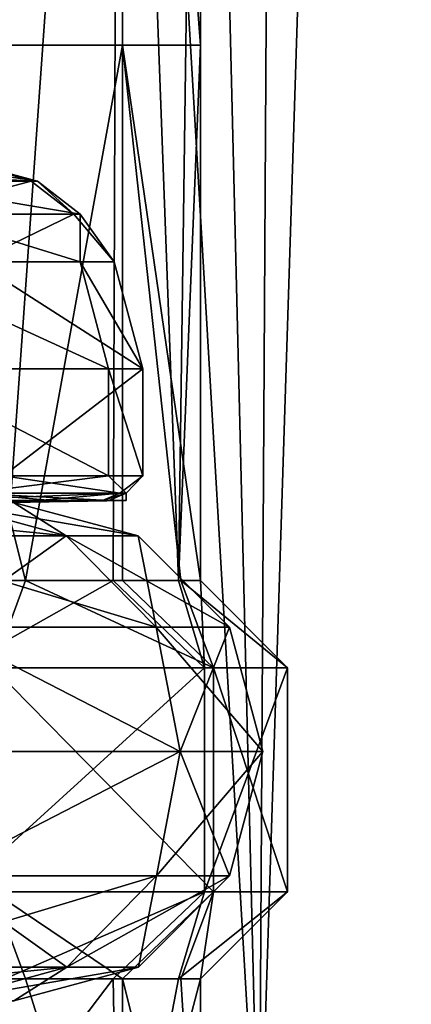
# Model space of a CAD drawing. Header units: metres. Extents: x -90 to 90, y -173 to 74.
# Tile 266 of 564: x 18.52 to 20.1, y -53.85 to -49.9. Entities that reach past the tile are written whole.
import ezdxf

# ---------------------------------------------------------------- set-up
doc = ezdxf.new("R2010")
doc.units = ezdxf.units.M
doc.layers.add('solid_509418_01', color=7, linetype='CONTINUOUS')

msp = doc.modelspace()

# ---------------------------------------------------------------- linework, layer by layer
at = {"layer": 'solid_509418_01'}
for points in [[(17.235987, -54.700001, -14.462736), (17.564936, -22, -14.061402), (18.68758, -22, -12.530935)], [(19.485565, -54.700001, -11.250012), (17.235987, -54.700001, -14.462736), (18.68758, -22, -12.530935)], [(17.235989, -54.700001, 14.462736), (19.485565, -54.700001, 11.250012), (17.564936, -22, 14.061402)], [(19.485565, -54.700001, 11.250012), (18.68758, -22, 12.530935), (17.564936, -22, 14.061402)], [(19.485565, -54.700001, 11.250012), (19.677237, -22, 10.911294), (18.68758, -22, 12.530935)], [(19.485565, -54.700001, -11.250012), (18.68758, -22, -12.530935), (19.677238, -22, -10.911293)], [(19.485565, -54.700001, 11.250012), (21.143082, -54.700001, 7.695462), (19.677237, -22, 10.911294)], [(19.485565, -54.700001, -11.250012), (19.677238, -22, -10.911293), (20.526865, -22, -9.214003)], [(21.14308, -54.700001, -7.695463), (19.485565, -54.700001, -11.250012), (20.526865, -22, -9.214003)], [(21.143082, -54.700001, 7.695462), (20.526865, -22, 9.214003), (19.677237, -22, 10.911294)], [(17.95009, -45.700001, 6.953902), (18.922232, -45.700001, 3.537178), (18.463909, -52.150002, 5.444868)], [(18.922232, -45.700001, -3.537178), (17.95009, -45.700001, -6.953902), (18.005859, -50, -6.808198)], [(18.922232, -45.700001, -3.537178), (18.005859, -50, -6.808198), (18.936399, -50, -3.460527)], [(18.922232, -45.700001, 3.537178), (18.899284, -52.150002, 3.657804), (18.463909, -52.150002, 5.444868)], [(18.922232, -45.700001, 3.537178), (19.162119, -52.150002, 1.837308), (18.899284, -52.150002, 3.657804)], [(18.922232, -45.700001, 3.537178), (19.25, -45.700001), (19.162119, -52.150002, 1.837308)], [(18.922232, -45.700001, -3.537178), (18.936399, -50, -3.460527), (19.25, -50)], [(19.25, -45.700001), (18.922232, -45.700001, -3.537178), (19.25, -50)], [(19.25, -45.700001), (19.25, -50), (19.162119, -52.150002, 1.837308)], [(18.005859, -50, -6.808198), (18.005964, -52.150002, -6.807917), (18.546883, -52.150002, -5.155156)], [(18.005859, -50, -6.808198), (18.546883, -52.150002, -5.155156), (18.936399, -50, -3.460527)], [(18.936399, -50, -3.460527), (18.546883, -52.150002, -5.155156), (18.936438, -52.150002, -3.460324)], [(18.936399, -50, -3.460527), (19.17145, -52.150002, -1.737251), (19.25, -52.150002)], [(18.936399, -50, -3.460527), (19.25, -52.150002), (19.25, -50)], [(18.936399, -50, -3.460527), (18.936438, -52.150002, -3.460324), (19.17145, -52.150002, -1.737251)], [(19.25, -50), (19.25, -52.150002), (19.162119, -52.150002, 1.837308)], [(18.569878, -50.546844, -1.864916), (17.878418, -50.5, -4.564688), (18.420471, -50.5, -1.074877)], [(18.569878, -50.546844, -1.864916), (17.906523, -50.546844, -5.260674), (17.878418, -50.5, -4.564688)], [(17.98106, -50.546844, 4.999972), (18.595011, -50.546844, 1.594936), (18.287947, -50.5, 2.454504)], [(18.595011, -50.546844, 1.594936), (18.420471, -50.5, -1.074877), (18.287947, -50.5, 2.454504)], [(18.595011, -50.546844, 1.594936), (18.569878, -50.546844, -1.864916), (18.420471, -50.5, -1.074877)], [(18.071407, -50.678772, -5.309115), (17.906523, -50.546844, -5.260674), (18.569878, -50.546844, -1.864916)], [(18.766235, -50.678772, 1.609622), (18.595011, -50.546844, 1.594936), (17.98106, -50.546844, 4.999972)], [(18.146631, -50.678772, 5.046012), (18.766235, -50.678772, 1.609622), (17.98106, -50.546844, 4.999972)], [(18.74087, -50.678772, -1.882089), (18.071407, -50.678772, -5.309115), (18.569878, -50.546844, -1.864916)], [(18.74087, -50.678772, -1.882089), (18.569878, -50.546844, -1.864916), (18.595011, -50.546844, 1.594936)], [(18.766235, -50.678772, 1.609622), (18.74087, -50.678772, -1.882089), (18.595011, -50.546844, 1.594936)], [(18.146631, -50.678772, 5.046012), (17.943008, -50.87059, 6.048174), (18.766527, -50.87059, 2.519804)], [(18.74087, -50.678772, -1.882089), (18.347172, -50.87059, -4.681155), (18.071407, -50.678772, -5.309115)], [(18.146631, -50.678772, 5.046012), (18.766527, -50.87059, 2.519804), (18.766235, -50.678772, 1.609622)], [(18.74087, -50.678772, -1.882089), (18.902914, -50.87059, -1.100829), (18.347172, -50.87059, -4.681155)], [(18.766235, -50.678772, 1.609622), (18.902914, -50.87059, -1.100829), (18.74087, -50.678772, -1.882089)], [(18.766235, -50.678772, 1.609622), (18.766527, -50.87059, 2.519804), (18.902914, -50.87059, -1.100829)], [(17.943008, -50.87059, 6.048174), (18.052071, -51.299999, 6.084838), (18.880579, -51.299999, 2.535009)], [(18.766527, -50.87059, 2.519804), (17.943008, -50.87059, 6.048174), (18.880579, -51.299999, 2.535009)], [(18.347172, -50.87059, -4.681155), (19.017771, -51.299999, -1.107638), (18.458628, -51.299999, -4.709732)], [(18.347172, -50.87059, -4.681155), (18.902914, -50.87059, -1.100829), (19.017771, -51.299999, -1.107638)], [(18.766527, -50.87059, 2.519804), (18.880579, -51.299999, 2.535009), (19.017771, -51.299999, -1.107638)], [(18.902914, -50.87059, -1.100829), (18.766527, -50.87059, 2.519804), (19.017771, -51.299999, -1.107638)], [(18.052036, -51.729038, 6.084938), (18.880562, -51.729038, 2.535129), (18.052071, -51.299999, 6.084838)], [(18.880562, -51.729038, 2.535129), (18.880579, -51.299999, 2.535009), (18.052071, -51.299999, 6.084838)], [(18.458666, -51.729038, -4.709584), (18.458628, -51.299999, -4.709732), (19.017771, -51.299999, -1.107638)], [(19.01778, -51.729038, -1.107503), (18.458666, -51.729038, -4.709584), (19.017771, -51.299999, -1.107638)], [(18.880562, -51.729038, 2.535129), (19.01778, -51.729038, -1.107503), (18.880579, -51.299999, 2.535009)], [(19.01778, -51.729038, -1.107503), (19.017771, -51.299999, -1.107638), (18.880579, -51.299999, 2.535009)], [(18.326012, -51.799129, 5.095892), (18.880562, -51.729038, 2.535129), (18.052036, -51.729038, 6.084938)], [(18.250044, -51.799129, -5.361595), (18.458666, -51.729038, -4.709584), (18.926125, -51.799129, -1.900693)], [(18.95174, -51.799129, 1.625533), (18.880562, -51.729038, 2.535129), (18.326012, -51.799129, 5.095892)], [(18.926125, -51.799129, -1.900693), (18.458666, -51.729038, -4.709584), (19.01778, -51.729038, -1.107503)], [(18.95174, -51.799129, 1.625533), (19.01778, -51.729038, -1.107503), (18.880562, -51.729038, 2.535129)], [(18.926125, -51.799129, -1.900693), (19.01778, -51.729038, -1.107503), (18.95174, -51.799129, 1.625533)], [(18.856894, -51.829025, -1.893724), (17.860088, -51.846569, -1.759102), (17.601665, -51.846569, -3.501227)], [(18.60017, -51.829025, -3.633502), (18.856894, -51.829025, -1.893724), (17.601665, -51.846569, -3.501227)], [(18.183285, -51.829025, -5.341982), (18.60017, -51.829025, -3.633502), (17.601665, -51.846569, -3.501227)], [(18.650984, -51.829025, 3.362952), (17.601679, -51.846569, 3.501157), (17.860096, -51.846569, 1.759031)], [(18.650984, -51.829025, 3.362952), (18.258961, -51.829025, 5.077304), (17.601679, -51.846569, 3.501157)], [(18.951246, -51.829025, -0.137625), (17.94651, -51.846569, -0.000034), (17.860088, -51.846569, -1.759102)], [(18.856894, -51.829025, -1.893724), (18.951246, -51.829025, -0.137625), (17.860088, -51.846569, -1.759102)], [(18.88241, -51.829025, 1.619641), (17.860096, -51.846569, 1.759031), (17.94651, -51.846569, -0.000034)], [(18.88241, -51.829025, 1.619641), (18.650984, -51.829025, 3.362952), (17.860096, -51.846569, 1.759031)], [(18.951246, -51.829025, -0.137625), (18.88241, -51.829025, 1.619641), (17.94651, -51.846569, -0.000034)], [(18.926125, -51.799129, -1.900693), (18.60017, -51.829025, -3.633502), (18.183285, -51.829025, -5.341982)], [(18.250044, -51.799129, -5.361595), (18.926125, -51.799129, -1.900693), (18.183285, -51.829025, -5.341982)], [(18.326012, -51.799129, 5.095892), (18.258961, -51.829025, 5.077304), (18.650984, -51.829025, 3.362952)], [(18.326012, -51.799129, 5.095892), (18.650984, -51.829025, 3.362952), (18.88241, -51.829025, 1.619641)], [(18.95174, -51.799129, 1.625533), (18.326012, -51.799129, 5.095892), (18.88241, -51.829025, 1.619641)], [(18.926125, -51.799129, -1.900693), (18.856894, -51.829025, -1.893724), (18.60017, -51.829025, -3.633502)], [(18.95174, -51.799129, 1.625533), (18.951246, -51.829025, -0.137625), (18.856894, -51.829025, -1.893724)], [(18.926125, -51.799129, -1.900693), (18.95174, -51.799129, 1.625533), (18.856894, -51.829025, -1.893724)], [(18.95174, -51.799129, 1.625533), (18.88241, -51.829025, 1.619641), (18.951246, -51.829025, -0.137625)], [(18.710901, -51.970776, 3.299237), (18.217913, -51.837063, 3.212309), (17.383329, -51.837063, 6.327014)], [(17.853733, -51.970776, 6.498228), (18.710901, -51.970776, 3.299237), (17.383329, -51.837063, 6.327014)], [(18.710901, -51.970776, -3.299237), (17.853733, -51.970776, -6.498228), (18.217913, -51.837063, -3.212309)], [(18.999546, -51.970776), (18.498953, -51.837063), (18.217913, -51.837063, 3.212309)], [(18.710901, -51.970776, -3.299237), (18.217913, -51.837063, -3.212309), (18.498953, -51.837063)], [(18.710901, -51.970776, 3.299237), (18.999546, -51.970776), (18.217913, -51.837063, 3.212309)], [(18.710901, -51.970776, -3.299237), (18.498953, -51.837063), (18.999546, -51.970776)], [(19.071812, -52.337063, 3.362875), (18.710901, -51.970776, 3.299237), (17.853733, -51.970776, 6.498228)], [(18.198111, -52.337063, 6.623571), (19.071812, -52.337063, 3.362875), (17.853733, -51.970776, 6.498228)], [(18.198111, -52.337063, -6.623571), (17.853733, -51.970776, -6.498228), (18.710901, -51.970776, -3.299237)], [(19.071812, -52.337063, -3.362875), (18.198111, -52.337063, -6.623571), (18.710901, -51.970776, -3.299237)], [(19.366026, -52.337063), (18.999546, -51.970776), (18.710901, -51.970776, 3.299237)], [(19.071812, -52.337063, -3.362875), (18.710901, -51.970776, -3.299237), (18.999546, -51.970776)], [(19.071812, -52.337063, 3.362875), (19.366026, -52.337063), (18.710901, -51.970776, 3.299237)], [(19.071812, -52.337063, -3.362875), (18.999546, -51.970776), (19.366026, -52.337063)], [(18.546883, -52.150002, -5.155156), (18.005964, -52.150002, -6.807917), (18.417974, -52.5, -6.703595)], [(18.899284, -52.150002, 3.657804), (19.266273, -52.5, 3.60149), (18.276455, -52.5, 7.080337)], [(18.463909, -52.150002, 5.444868), (18.899284, -52.150002, 3.657804), (18.276455, -52.5, 7.080337)], [(18.546883, -52.150002, -5.155156), (18.417974, -52.5, -6.703595), (19.302233, -52.5, -3.403504)], [(18.936438, -52.150002, -3.460324), (18.546883, -52.150002, -5.155156), (19.302233, -52.5, -3.403504)], [(18.899284, -52.150002, 3.657804), (19.162119, -52.150002, 1.837308), (19.266273, -52.5, 3.60149)], [(19.17145, -52.150002, -1.737251), (18.936438, -52.150002, -3.460324), (19.302233, -52.5, -3.403504)], [(19.162119, -52.150002, 1.837308), (19.25, -52.150002), (19.266273, -52.5, 3.60149)], [(19.17145, -52.150002, -1.737251), (19.6, -52.5), (19.25, -52.150002)], [(19.17145, -52.150002, -1.737251), (19.302233, -52.5, -3.403504), (19.6, -52.5)], [(19.25, -52.150002), (19.6, -52.5), (19.266273, -52.5, 3.60149)], [(18.198111, -52.337063, 6.623571), (18.183208, -52.837063, 7.044212), (19.167976, -52.837063, 3.583116)], [(18.198111, -52.337063, -6.623571), (19.167976, -52.837063, -3.583116), (18.183208, -52.837063, -7.044212)], [(18.198111, -52.337063, 6.623571), (19.167976, -52.837063, 3.583116), (19.071812, -52.337063, 3.362875)], [(19.071812, -52.337063, -3.362875), (19.167976, -52.837063, -3.583116), (18.198111, -52.337063, -6.623571)], [(19.071812, -52.337063, 3.362875), (19.167976, -52.837063, 3.583116), (19.5, -52.837063)], [(19.071812, -52.337063, 3.362875), (19.5, -52.837063), (19.366026, -52.337063)], [(19.071812, -52.337063, -3.362875), (19.366026, -52.337063), (19.167976, -52.837063, -3.583116)], [(19.167976, -52.837063, -3.583116), (19.366026, -52.337063), (19.5, -52.837063)], [(19.266273, -52.5, 3.60149), (19.266273, -53.400002, 3.60149), (18.276455, -53.400002, 7.080337)], [(18.276455, -52.5, 7.080337), (19.266273, -52.5, 3.60149), (18.276455, -53.400002, 7.080337)], [(18.417974, -52.5, -6.703595), (18.417974, -53.400002, -6.703595), (19.302233, -53.400002, -3.403504)], [(19.302233, -52.5, -3.403504), (18.417974, -52.5, -6.703595), (19.302233, -53.400002, -3.403504)], [(19.6, -52.5), (19.6, -53.400002), (19.266273, -53.400002, 3.60149)], [(19.266273, -52.5, 3.60149), (19.6, -52.5), (19.266273, -53.400002, 3.60149)], [(19.302233, -52.5, -3.403504), (19.6, -53.400002), (19.6, -52.5)], [(19.302233, -52.5, -3.403504), (19.302233, -53.400002, -3.403504), (19.6, -53.400002)], [(18.199093, -53.335247, 6.623928), (19.167976, -52.837063, 3.583116), (18.183208, -52.837063, 7.044212)], [(18.183208, -52.837063, -7.044212), (19.167976, -52.837063, -3.583116), (18.199093, -53.335247, -6.623928)], [(18.199093, -53.335247, 6.623928), (19.072842, -53.335247, 3.363056), (19.167976, -52.837063, 3.583116)], [(19.167976, -52.837063, -3.583116), (19.072842, -53.335247, -3.363056), (18.199093, -53.335247, -6.623928)], [(19.072842, -53.335247, 3.363056), (19.367071, -53.335247), (19.167976, -52.837063, 3.583116)], [(19.072842, -53.335247, -3.363056), (19.5, -52.837063), (19.367071, -53.335247)], [(19.167976, -52.837063, -3.583116), (19.5, -52.837063), (19.072842, -53.335247, -3.363056)], [(19.367071, -53.335247), (19.5, -52.837063), (19.167976, -52.837063, 3.583116)], [(17.855438, -53.702301, 6.498848), (18.712687, -53.702301, 3.299551), (18.199093, -53.335247, 6.623928)], [(17.855438, -53.702301, -6.498848), (18.199093, -53.335247, -6.623928), (19.072842, -53.335247, -3.363056)], [(18.712687, -53.702301, -3.299551), (17.855438, -53.702301, -6.498848), (19.072842, -53.335247, -3.363056)], [(18.712687, -53.702301, 3.299551), (19.072842, -53.335247, 3.363056), (18.199093, -53.335247, 6.623928)], [(18.712687, -53.702301, -3.299551), (19.367071, -53.335247), (19.00136, -53.702301)], [(18.712687, -53.702301, -3.299551), (19.072842, -53.335247, -3.363056), (19.367071, -53.335247)], [(18.712687, -53.702301, 3.299551), (19.00136, -53.702301), (19.072842, -53.335247, 3.363056)], [(19.00136, -53.702301), (19.367071, -53.335247), (19.072842, -53.335247, 3.363056)], [(18.417974, -53.400002, -6.703595), (18.005964, -53.75, -6.807917), (18.546883, -53.75, -5.155156)], [(18.276455, -53.400002, 7.080337), (19.266273, -53.400002, 3.60149), (18.463909, -53.75, 5.444868)], [(18.417974, -53.400002, -6.703595), (18.546883, -53.75, -5.155156), (18.936438, -53.75, -3.460324)], [(19.302233, -53.400002, -3.403504), (18.417974, -53.400002, -6.703595), (18.936438, -53.75, -3.460324)], [(19.266273, -53.400002, 3.60149), (18.899284, -53.75, 3.657804), (18.463909, -53.75, 5.444868)], [(19.266273, -53.400002, 3.60149), (19.162119, -53.75, 1.837308), (18.899284, -53.75, 3.657804)], [(19.302233, -53.400002, -3.403504), (18.936438, -53.75, -3.460324), (19.17145, -53.75, -1.737251)], [(19.6, -53.400002), (19.25, -53.75), (19.162119, -53.75, 1.837308)], [(19.266273, -53.400002, 3.60149), (19.6, -53.400002), (19.162119, -53.75, 1.837308)], [(19.302233, -53.400002, -3.403504), (19.17145, -53.75, -1.737251), (19.25, -53.75)], [(19.302233, -53.400002, -3.403504), (19.25, -53.75), (19.6, -53.400002)], [(17.385298, -53.837059, -6.327731), (17.855438, -53.702301, -6.498848), (18.712687, -53.702301, -3.299551)], [(18.219975, -53.837059, -3.212673), (17.385298, -53.837059, -6.327731), (18.712687, -53.702301, -3.299551)], [(18.219975, -53.837059, 3.212673), (18.712687, -53.702301, 3.299551), (17.855438, -53.702301, 6.498848)], [(18.219975, -53.837059, -3.212673), (19.00136, -53.702301), (18.501047, -53.837059)], [(18.219975, -53.837059, -3.212673), (18.712687, -53.702301, -3.299551), (19.00136, -53.702301)], [(18.219975, -53.837059, 3.212673), (18.501047, -53.837059), (18.712687, -53.702301, 3.299551)], [(18.501047, -53.837059), (19.00136, -53.702301), (18.712687, -53.702301, 3.299551)], [(18.899284, -53.75, 3.657804), (18.922232, -55, 3.537178), (17.95009, -55, 6.953902)], [(18.463909, -53.75, 5.444868), (18.899284, -53.75, 3.657804), (17.95009, -55, 6.953902)], [(18.005964, -53.75, -6.807917), (18.005964, -55, -6.807917), (18.936438, -55, -3.460324)], [(18.546883, -53.75, -5.155156), (18.005964, -53.75, -6.807917), (18.936438, -55, -3.460324)], [(18.936438, -53.75, -3.460324), (18.546883, -53.75, -5.155156), (18.936438, -55, -3.460324)], [(18.899284, -53.75, 3.657804), (19.162119, -53.75, 1.837308), (18.922232, -55, 3.537178)], [(19.25, -53.75), (19.25, -55), (18.922232, -55, 3.537178)], [(19.162119, -53.75, 1.837308), (19.25, -53.75), (18.922232, -55, 3.537178)], [(18.936438, -53.75, -3.460324), (18.936438, -55, -3.460324), (19.25, -55)], [(19.17145, -53.75, -1.737251), (18.936438, -53.75, -3.460324), (19.25, -55)], [(19.25, -53.75), (19.17145, -53.75, -1.737251), (19.25, -55)]]:
    msp.add_3dface(points, dxfattribs=at)

doc.saveas('drawing.dxf')
